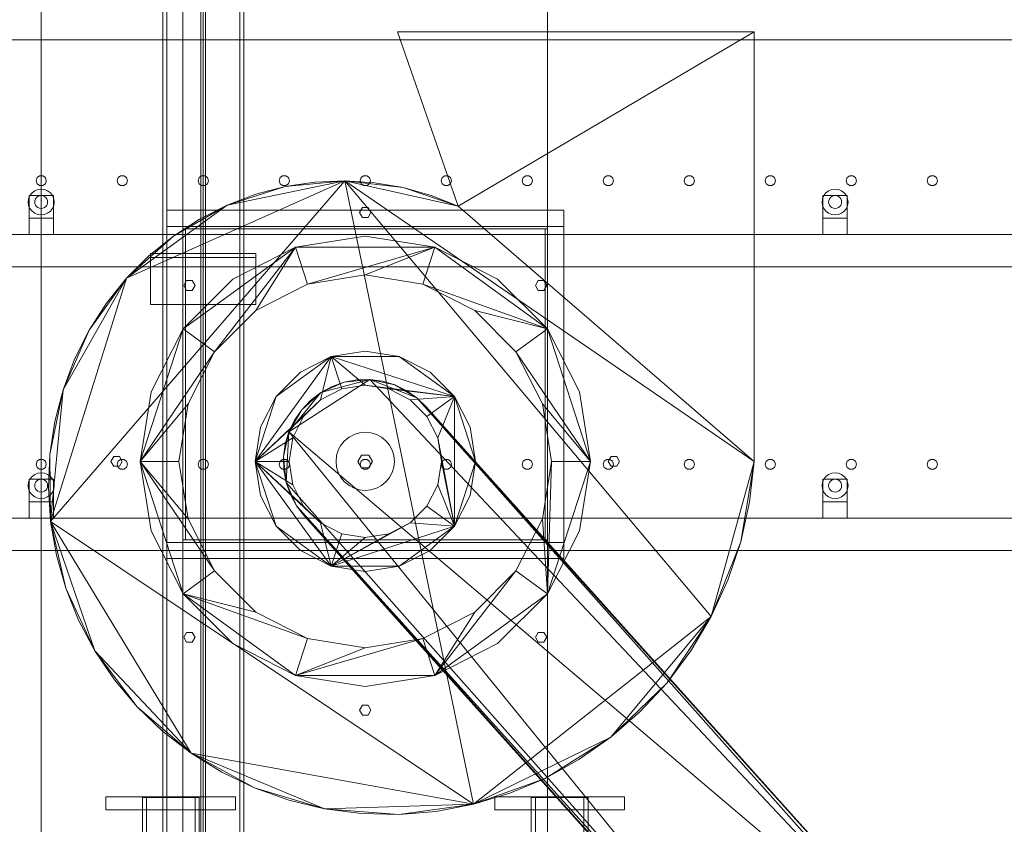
# Model space of a CAD drawing. Header units: millimetres. Extents: x -2233 to 61924, y -68080 to 6847.
# Tile 941 of 1022: x 46235 to 47450, y 662 to 1655. Entities that reach past the tile are written whole.
import ezdxf

# ---------------------------------------------------------------- set-up
doc = ezdxf.new("R2010")
doc.units = ezdxf.units.MM
doc.layers.add('lateral_secador', color=7, linetype='Continuous', lineweight=0)

msp = doc.modelspace()

# ---------------------------------------------------------------- linework, layer by layer
at = {"layer": 'lateral_secador'}
for p, q in [((46261.134, 410), (46261.134, 2925)), ((46261.134, 2925), (46261.134, 0)), ((46411.134, 2925), (46411.134, 20)), ((46416.134, 20), (46416.134, 2925)), ((46436.134, 0), (46436.134, 2925)), ((46436.134, 2925), (46436.134, 1400)), ((46458.134, 2925), (46458.134, 60)), ((46461.134, 0), (46461.134, 2925)), ((46461.134, 1400), (46461.134, 2925)), ((46464.134, 60), (46464.134, 2925)), ((46506.134, 2925), (46506.134, 20)), ((46511.134, 20), (46511.134, 2925)), ((46886.134, 0), (46886.134, 2925)), ((46886.134, 1400), (46886.134, 2925)), ((40811.134, 1630), (60111.134, 1630)), ((47141.134, 1640), (46701.134, 1640)), ((46701.134, 1640), (46775.711, 1424.797)), ((46775.711, 1424.797), (47141.134, 1640)), ((47141.134, 1110), (47141.134, 1640)), ((46255.997, 1460.082), (46254.784, 1456.35)), ((46259.172, 1462.389), (46255.997, 1460.082)), ((46263.096, 1462.389), (46259.172, 1462.389)), ((46266.271, 1460.082), (46263.096, 1462.389)), ((46267.484, 1456.35), (46266.271, 1460.082)), ((46355.997, 1460.082), (46354.784, 1456.35)), ((46359.172, 1462.389), (46355.997, 1460.082)), ((46363.096, 1462.389), (46359.172, 1462.389)), ((46366.271, 1460.082), (46363.096, 1462.389)), ((46367.484, 1456.35), (46366.271, 1460.082)), ((46455.997, 1460.082), (46454.784, 1456.35)), ((46459.172, 1462.389), (46455.997, 1460.082)), ((46463.096, 1462.389), (46459.172, 1462.389)), ((46466.271, 1460.082), (46463.096, 1462.389)), ((46467.484, 1456.35), (46466.271, 1460.082)), ((46555.997, 1460.082), (46554.784, 1456.35)), ((46559.172, 1462.389), (46555.997, 1460.082)), ((46563.096, 1462.389), (46559.172, 1462.389)), ((46566.271, 1460.082), (46563.096, 1462.389)), ((46567.484, 1456.35), (46566.271, 1460.082)), ((46655.997, 1460.082), (46654.784, 1456.35)), ((46659.172, 1462.389), (46655.997, 1460.082)), ((46663.096, 1462.389), (46659.172, 1462.389)), ((46666.271, 1460.082), (46663.096, 1462.389)), ((46667.484, 1456.35), (46666.271, 1460.082)), ((46755.997, 1460.082), (46754.784, 1456.35)), ((46759.172, 1462.389), (46755.997, 1460.082)), ((46763.096, 1462.389), (46759.172, 1462.389)), ((46766.271, 1460.082), (46763.096, 1462.389)), ((46767.484, 1456.35), (46766.271, 1460.082)), ((46855.997, 1460.082), (46854.784, 1456.35)), ((46859.172, 1462.389), (46855.997, 1460.082)), ((46863.096, 1462.389), (46859.172, 1462.389)), ((46866.271, 1460.082), (46863.096, 1462.389)), ((46867.484, 1456.35), (46866.271, 1460.082)), ((46955.997, 1460.082), (46954.784, 1456.35)), ((46959.172, 1462.389), (46955.997, 1460.082)), ((46963.096, 1462.389), (46959.172, 1462.389)), ((46966.271, 1460.082), (46963.096, 1462.389)), ((46967.484, 1456.35), (46966.271, 1460.082)), ((47055.997, 1460.082), (47054.784, 1456.35)), ((47059.172, 1462.389), (47055.997, 1460.082)), ((47063.096, 1462.389), (47059.172, 1462.389)), ((47066.271, 1460.082), (47063.096, 1462.389)), ((47067.484, 1456.35), (47066.271, 1460.082)), ((47155.997, 1460.082), (47154.784, 1456.35)), ((47159.172, 1462.389), (47155.997, 1460.082)), ((47163.096, 1462.389), (47159.172, 1462.389)), ((47166.271, 1460.082), (47163.096, 1462.389)), ((47167.484, 1456.35), (47166.271, 1460.082)), ((47255.997, 1460.082), (47254.784, 1456.35)), ((47259.172, 1462.389), (47255.997, 1460.082)), ((47263.096, 1462.389), (47259.172, 1462.389)), ((47266.271, 1460.082), (47263.096, 1462.389)), ((47267.484, 1456.35), (47266.271, 1460.082)), ((47355.997, 1460.082), (47354.784, 1456.35)), ((47359.172, 1462.389), (47355.997, 1460.082)), ((47363.096, 1462.389), (47359.172, 1462.389)), ((47366.271, 1460.082), (47363.096, 1462.389)), ((47367.484, 1456.35), (47366.271, 1460.082)), ((46254.784, 1456.35), (46255.997, 1452.618)), ((46255.997, 1452.618), (46259.172, 1450.311)), ((46259.172, 1450.311), (46263.096, 1450.311)), ((46263.096, 1450.311), (46266.271, 1452.618)), ((46266.271, 1452.618), (46267.484, 1456.35)), ((46272.764, 1035.68), (46635.916, 1456.166)), ((46354.784, 1456.35), (46355.997, 1452.618)), ((46355.997, 1452.618), (46359.172, 1450.311)), ((46359.172, 1450.311), (46363.096, 1450.311)), ((46363.096, 1450.311), (46366.271, 1452.618)), ((46366.271, 1452.618), (46367.484, 1456.35)), ((46366.602, 1336.003), (46635.916, 1456.166)), ((46454.784, 1456.35), (46455.997, 1452.618)), ((46455.997, 1452.618), (46459.172, 1450.311)), ((46459.172, 1450.311), (46463.096, 1450.311)), ((46463.096, 1450.311), (46466.271, 1452.618)), ((46466.271, 1452.618), (46467.484, 1456.35)), ((46490.673, 1426.139), (46635.916, 1456.166)), ((46490.673, 1426.139), (46562.319, 1449.018)), ((46562.319, 1449.018), (46526.04, 1439.529)), ((46554.784, 1456.35), (46555.997, 1452.618)), ((46555.997, 1452.618), (46559.172, 1450.311)), ((46559.172, 1450.311), (46563.096, 1450.311)), ((46562.319, 1449.018), (46635.916, 1456.166)), ((46599.086, 1454.562), (46562.319, 1449.018)), ((46563.096, 1450.311), (46566.271, 1452.618)), ((46566.271, 1452.618), (46567.484, 1456.35)), ((46635.916, 1456.166), (46599.086, 1454.562)), ((46635.916, 1456.166), (46708.107, 1447.791)), ((46672.391, 1453.878), (46635.916, 1456.166)), ((46635.916, 1456.166), (46775.711, 1424.797)), ((46635.916, 1456.166), (47141.134, 1110)), ((46635.916, 1456.166), (47088.042, 918.439)), ((46635.916, 1456.166), (46794.572, 686.788)), ((46654.784, 1456.35), (46655.997, 1452.618)), ((46655.997, 1452.618), (46659.172, 1450.311)), ((46659.172, 1450.311), (46663.096, 1450.311)), ((46663.096, 1450.311), (46666.271, 1452.618)), ((46666.271, 1452.618), (46667.484, 1456.35)), ((46708.107, 1447.791), (46672.391, 1453.878)), ((46708.107, 1447.791), (46775.711, 1424.797)), ((46742.67, 1438.04), (46708.107, 1447.791)), ((46754.784, 1456.35), (46755.997, 1452.618)), ((46755.997, 1452.618), (46759.172, 1450.311)), ((46759.172, 1450.311), (46763.096, 1450.311)), ((46763.096, 1450.311), (46766.271, 1452.618)), ((46766.271, 1452.618), (46767.484, 1456.35)), ((46854.784, 1456.35), (46855.997, 1452.618)), ((46855.997, 1452.618), (46859.172, 1450.311)), ((46859.172, 1450.311), (46863.096, 1450.311)), ((46863.096, 1450.311), (46866.271, 1452.618)), ((46866.271, 1452.618), (46867.484, 1456.35)), ((46954.784, 1456.35), (46955.997, 1452.618)), ((46955.997, 1452.618), (46959.172, 1450.311)), ((46959.172, 1450.311), (46963.096, 1450.311)), ((46963.096, 1450.311), (46966.271, 1452.618)), ((46966.271, 1452.618), (46967.484, 1456.35)), ((47054.784, 1456.35), (47055.997, 1452.618)), ((47055.997, 1452.618), (47059.172, 1450.311)), ((47059.172, 1450.311), (47063.096, 1450.311)), ((47063.096, 1450.311), (47066.271, 1452.618)), ((47066.271, 1452.618), (47067.484, 1456.35)), ((47154.784, 1456.35), (47155.997, 1452.618)), ((47155.997, 1452.618), (47159.172, 1450.311)), ((47159.172, 1450.311), (47163.096, 1450.311)), ((47163.096, 1450.311), (47166.271, 1452.618)), ((47166.271, 1452.618), (47167.484, 1456.35)), ((47254.784, 1456.35), (47255.997, 1452.618)), ((47255.997, 1452.618), (47259.172, 1450.311)), ((47259.172, 1450.311), (47263.096, 1450.311)), ((47263.096, 1450.311), (47266.271, 1452.618)), ((47266.271, 1452.618), (47267.484, 1456.35)), ((47354.784, 1456.35), (47355.997, 1452.618)), ((47355.997, 1452.618), (47359.172, 1450.311)), ((47359.172, 1450.311), (47363.096, 1450.311)), ((47363.096, 1450.311), (47366.271, 1452.618)), ((47366.271, 1452.618), (47367.484, 1456.35)), ((46245.679, 1434.141), (46245.134, 1430)), ((46247.277, 1438), (46245.679, 1434.141)), ((46246.134, 1438), (46276.134, 1438)), ((46246.134, 1438), (46246.134, 1410)), ((46249.82, 1441.314), (46247.277, 1438)), ((46253.134, 1443.856), (46249.82, 1441.314)), ((46256.993, 1445.455), (46253.134, 1443.856)), ((46255.477, 1435.657), (46254.206, 1434)), ((46257.134, 1436.928), (46255.477, 1435.657)), ((46261.134, 1446), (46256.993, 1445.455)), ((46259.063, 1437.727), (46257.134, 1436.928)), ((46261.134, 1438), (46259.063, 1437.727)), ((46265.275, 1445.455), (46261.134, 1446)), ((46263.204, 1437.727), (46261.134, 1438)), ((46265.134, 1436.928), (46263.204, 1437.727)), ((46266.791, 1435.657), (46265.134, 1436.928)), ((46269.134, 1443.856), (46265.275, 1445.455)), ((46268.062, 1434), (46266.791, 1435.657)), ((46272.448, 1441.314), (46269.134, 1443.856)), ((46274.99, 1438), (46272.448, 1441.314)), ((46276.589, 1434.141), (46274.99, 1438)), ((46276.134, 1410), (46276.134, 1438)), ((46277.134, 1430), (46276.589, 1434.141)), ((46526.04, 1439.529), (46490.673, 1426.139)), ((46775.711, 1424.797), (46742.67, 1438.04)), ((47225.679, 1434.141), (47225.134, 1430)), ((47227.277, 1438), (47225.679, 1434.141)), ((47226.134, 1438), (47256.134, 1438)), ((47226.134, 1438), (47226.134, 1410)), ((47229.82, 1441.314), (47227.277, 1438)), ((47233.134, 1443.856), (47229.82, 1441.314)), ((47236.993, 1445.455), (47233.134, 1443.856)), ((47235.477, 1435.657), (47234.206, 1434)), ((47237.134, 1436.928), (47235.477, 1435.657)), ((47241.134, 1446), (47236.993, 1445.455)), ((47239.063, 1437.727), (47237.134, 1436.928)), ((47241.134, 1438), (47239.063, 1437.727)), ((47245.275, 1445.455), (47241.134, 1446)), ((47243.204, 1437.727), (47241.134, 1438)), ((47245.134, 1436.928), (47243.204, 1437.727)), ((47246.791, 1435.657), (47245.134, 1436.928)), ((47249.134, 1443.856), (47245.275, 1445.455)), ((47248.062, 1434), (47246.791, 1435.657)), ((47252.448, 1441.314), (47249.134, 1443.856)), ((47254.99, 1438), (47252.448, 1441.314)), ((47256.589, 1434.141), (47254.99, 1438)), ((47256.134, 1410), (47256.134, 1438)), ((47257.134, 1430), (47256.589, 1434.141)), ((46245.134, 1430), (46245.679, 1425.859)), ((46245.679, 1425.859), (46247.277, 1422)), ((46247.277, 1422), (46249.82, 1418.686)), ((46253.406, 1432.071), (46253.134, 1430)), ((46253.134, 1430), (46253.406, 1427.929)), ((46254.206, 1434), (46253.406, 1432.071)), ((46253.406, 1427.929), (46254.206, 1426)), ((46254.206, 1426), (46255.477, 1424.343)), ((46255.477, 1424.343), (46257.134, 1423.072)), ((46257.134, 1423.072), (46259.063, 1422.273)), ((46259.063, 1422.273), (46261.134, 1422)), ((46261.134, 1422), (46263.204, 1422.273)), ((46263.204, 1422.273), (46265.134, 1423.072)), ((46265.134, 1423.072), (46266.791, 1424.343)), ((46266.791, 1424.343), (46268.062, 1426)), ((46268.861, 1432.071), (46268.062, 1434)), ((46268.062, 1426), (46268.861, 1427.929)), ((46269.134, 1430), (46268.861, 1432.071)), ((46268.861, 1427.929), (46269.134, 1430)), ((46272.448, 1418.686), (46274.99, 1422)), ((46274.99, 1422), (46276.589, 1425.859)), ((46276.589, 1425.859), (46277.134, 1430)), ((46366.602, 1336.003), (46490.673, 1426.139)), ((46424.354, 1388.051), (46490.673, 1426.139)), ((46490.673, 1426.139), (46456.64, 1408.935)), ((46657.634, 1423.062), (46654.134, 1417)), ((46664.634, 1423.062), (46657.634, 1423.062)), ((46668.134, 1417), (46664.634, 1423.062)), ((46775.711, 1424.797), (47141.134, 1110)), ((47225.134, 1430), (47225.679, 1425.859)), ((47225.679, 1425.859), (47227.277, 1422)), ((47227.277, 1422), (47229.82, 1418.686)), ((47233.406, 1432.071), (47233.134, 1430)), ((47233.134, 1430), (47233.406, 1427.929)), ((47234.206, 1434), (47233.406, 1432.071)), ((47233.406, 1427.929), (47234.206, 1426)), ((47234.206, 1426), (47235.477, 1424.343)), ((47235.477, 1424.343), (47237.134, 1423.072)), ((47237.134, 1423.072), (47239.063, 1422.273)), ((47239.063, 1422.273), (47241.134, 1422)), ((47241.134, 1422), (47243.204, 1422.273)), ((47243.204, 1422.273), (47245.134, 1423.072)), ((47245.134, 1423.072), (47246.791, 1424.343)), ((47246.791, 1424.343), (47248.062, 1426)), ((47248.861, 1432.071), (47248.062, 1434)), ((47248.062, 1426), (47248.861, 1427.929)), ((47249.134, 1430), (47248.861, 1432.071)), ((47248.861, 1427.929), (47249.134, 1430)), ((47252.448, 1418.686), (47254.99, 1422)), ((47254.99, 1422), (47256.589, 1425.859)), ((47256.589, 1425.859), (47257.134, 1430)), ((46246.134, 1410), (46276.134, 1410)), ((46246.134, 1410), (46246.134, 1390)), ((46249.82, 1418.686), (46253.134, 1416.144)), ((46253.134, 1416.144), (46256.993, 1414.545)), ((46256.993, 1414.545), (46261.134, 1414)), ((46261.134, 1414), (46265.275, 1414.545)), ((46265.275, 1414.545), (46269.134, 1416.144)), ((46269.134, 1416.144), (46272.448, 1418.686)), ((46276.134, 1390), (46276.134, 1410)), ((46416.134, 1420), (46906.134, 1420)), ((46416.134, 1420), (46416.134, 1400)), ((46654.134, 1417), (46657.634, 1410.938)), ((46657.634, 1410.938), (46664.634, 1410.938)), ((46664.634, 1410.938), (46668.134, 1417)), ((46906.134, 1400), (46906.134, 1420)), ((47226.134, 1410), (47256.134, 1410)), ((47226.134, 1410), (47226.134, 1390)), ((47229.82, 1418.686), (47233.134, 1416.144)), ((47233.134, 1416.144), (47236.993, 1414.545)), ((47236.993, 1414.545), (47241.134, 1414)), ((47241.134, 1414), (47245.275, 1414.545)), ((47245.275, 1414.545), (47249.134, 1416.144)), ((47249.134, 1416.144), (47252.448, 1418.686)), ((47256.134, 1390), (47256.134, 1410)), ((46416.134, 1400), (46906.134, 1400)), ((46416.134, 1400), (46436.134, 1400)), ((46416.134, 1400), (46416.134, 1010)), ((46456.64, 1408.935), (46424.354, 1388.051)), ((46436.134, 1400), (46461.134, 1400)), ((46436.134, 1400), (46886.134, 1400)), ((46436.134, 1400), (46436.134, 1397)), ((46436.134, 1010), (46436.134, 1400)), ((46461.134, 1400), (46886.134, 1400)), ((46886.134, 1397), (46886.134, 1400)), ((46886.134, 1400), (46906.134, 1400)), ((46886.134, 1400), (46886.134, 1010)), ((46906.134, 1010), (46906.134, 1400)), ((40811.134, 1390), (60111.134, 1390)), ((46246.134, 1390), (46276.134, 1390)), ((46366.602, 1336.003), (46424.354, 1388.051)), ((46424.354, 1388.051), (46394.214, 1363.666)), ((46436.134, 1397), (46886.134, 1397)), ((46436.134, 1397), (46439.134, 1397)), ((46436.134, 1397), (46436.134, 1013)), ((46439.134, 1013), (46439.134, 1397)), ((46661.134, 1388), (46575.227, 1374.394)), ((46747.041, 1374.394), (46661.134, 1388)), ((46883.134, 1397), (46886.134, 1397)), ((46883.134, 1397), (46883.134, 1013)), ((46886.134, 1013), (46886.134, 1397)), ((47226.134, 1390), (47256.134, 1390)), ((46436.227, 1273.404), (46575.227, 1374.394)), ((46475.06, 1245.191), (46575.227, 1374.394)), ((46575.227, 1374.394), (46497.73, 1334.907)), ((46525.943, 1296.074), (46575.227, 1374.394)), ((46575.227, 1374.394), (46747.041, 1374.394)), ((46590.06, 1328.743), (46575.227, 1374.394)), ((46590.06, 1328.743), (46747.041, 1374.394)), ((46661.134, 1340), (46747.041, 1374.394)), ((46732.208, 1328.743), (46747.041, 1374.394)), ((46747.041, 1374.394), (46886.041, 1273.404)), ((46824.538, 1334.907), (46747.041, 1374.394)), ((46394.214, 1363.666), (46366.602, 1336.003)), ((46396.134, 1366.5), (46526.134, 1366.5)), ((46396.134, 1366.5), (46396.134, 1303.5)), ((46396.134, 1366.5), (46396.134, 1361.5)), ((46396.134, 1361.5), (46526.134, 1361.5)), ((46526.134, 1303.5), (46526.134, 1366.5)), ((46526.134, 1361.5), (46526.134, 1366.5)), ((40811.134, 1350), (60111.134, 1350)), ((46590.06, 1328.743), (46661.134, 1340)), ((46661.134, 1340), (46732.208, 1328.743)), ((46272.764, 1035.68), (46366.602, 1336.003)), ((46288.133, 1198.403), (46366.602, 1336.003)), ((46320.36, 1271.933), (46366.602, 1336.003)), ((46366.602, 1336.003), (46341.874, 1305.324)), ((46497.73, 1334.907), (46436.227, 1273.404)), ((46440.552, 1333.144), (46437.052, 1327.082)), ((46437.052, 1327.082), (46440.552, 1321.02)), ((46447.552, 1333.144), (46440.552, 1333.144)), ((46451.052, 1327.082), (46447.552, 1333.144)), ((46447.552, 1321.02), (46451.052, 1327.082)), ((46525.943, 1296.074), (46590.06, 1328.743)), ((46732.208, 1328.743), (46886.041, 1273.404)), ((46732.208, 1328.743), (46796.324, 1296.074)), ((46886.041, 1273.404), (46824.538, 1334.907)), ((46874.716, 1333.144), (46871.216, 1327.082)), ((46871.216, 1327.082), (46874.716, 1321.02)), ((46881.716, 1333.144), (46874.716, 1333.144)), ((46885.216, 1327.082), (46881.716, 1333.144)), ((46881.716, 1321.02), (46885.216, 1327.082)), ((46440.552, 1321.02), (46447.552, 1321.02)), ((46874.716, 1321.02), (46881.716, 1321.02)), ((46341.874, 1305.324), (46320.36, 1271.933)), ((46396.134, 1303.5), (46526.134, 1303.5)), ((46475.06, 1245.191), (46525.943, 1296.074)), ((46796.324, 1296.074), (46886.041, 1273.404)), ((46796.324, 1296.074), (46847.208, 1245.191)), ((46288.133, 1198.403), (46320.36, 1271.933)), ((46320.36, 1271.933), (46302.359, 1236.168)), ((46383.134, 1110), (46436.227, 1273.404)), ((46436.227, 1273.404), (46396.74, 1195.907)), ((46475.06, 1245.191), (46436.227, 1273.404)), ((46847.208, 1245.191), (46886.041, 1273.404)), ((46886.041, 1273.404), (46939.134, 1110)), ((46925.527, 1195.907), (46886.041, 1273.404)), ((46475.06, 1245.191), (46383.134, 1110)), ((46442.391, 1181.074), (46475.06, 1245.191)), ((46661.134, 1246), (46619.108, 1239.344)), ((46703.16, 1239.344), (46661.134, 1246)), ((46847.208, 1245.191), (46939.134, 1110)), ((46847.208, 1245.191), (46879.877, 1181.074)), ((46302.359, 1236.168), (46288.133, 1198.403)), ((46525.134, 1110), (46619.108, 1239.344)), ((46551.108, 1189.939), (46619.108, 1239.344)), ((46619.108, 1239.344), (46581.195, 1220.026)), ((46605.882, 1186.048), (46619.108, 1239.344)), ((46619.108, 1239.344), (46703.16, 1239.344)), ((46619.108, 1239.344), (46771.16, 1189.939)), ((46632.087, 1199.399), (46619.108, 1239.344)), ((46661.134, 1204), (46619.108, 1239.344)), ((46703.16, 1239.344), (46771.16, 1189.939)), ((46741.073, 1220.026), (46703.16, 1239.344)), ((46581.195, 1220.026), (46551.108, 1189.939)), ((46771.16, 1189.939), (46741.073, 1220.026)), ((46566.909, 1146.37), (46666.607, 1210.852)), ((46606.282, 1194.807), (46666.607, 1210.852)), ((46606.282, 1194.807), (46635.174, 1207.607)), ((46635.174, 1207.607), (46620.224, 1202.344)), ((46632.087, 1199.399), (46661.134, 1204)), ((46635.174, 1207.607), (46666.607, 1210.852)), ((46650.762, 1210.466), (46635.174, 1207.607)), ((46666.607, 1210.852), (46650.762, 1210.466)), ((46661.134, 1204), (46771.16, 1189.939)), ((46661.134, 1204), (46690.181, 1199.399)), ((46666.607, 1210.852), (46697.504, 1204.224)), ((46682.316, 1208.754), (46666.607, 1210.852)), ((46666.607, 1210.852), (46724.84, 1188.374)), ((46666.607, 1210.852), (47363.478, 470.91)), ((46697.504, 1204.224), (46682.316, 1208.754)), ((46697.504, 1204.224), (46724.84, 1188.374)), ((46711.795, 1197.375), (46697.504, 1204.224)), ((46271.852, 1118.494), (46288.133, 1198.403)), ((46272.764, 1035.68), (46288.133, 1198.403)), ((46288.133, 1198.403), (46277.904, 1159.036)), ((46396.74, 1195.907), (46383.134, 1110)), ((46566.909, 1146.37), (46606.282, 1194.807)), ((46582.76, 1173.707), (46606.282, 1194.807)), ((46606.282, 1194.807), (46593.691, 1185.183)), ((46605.882, 1186.048), (46632.087, 1199.399)), ((46620.224, 1202.344), (46606.282, 1194.807)), ((46690.181, 1199.399), (46771.16, 1189.939)), ((46690.181, 1199.399), (46716.386, 1186.048)), ((46724.84, 1188.374), (46711.795, 1197.375)), ((46939.134, 1110), (46925.527, 1195.907)), ((46442.391, 1181.074), (46383.134, 1110)), ((46431.134, 1110), (46442.391, 1181.074)), ((46525.134, 1110), (46551.108, 1189.939)), ((46605.882, 1186.048), (46525.134, 1110)), ((46551.108, 1189.939), (46531.79, 1152.026)), ((46593.691, 1185.183), (46582.76, 1173.707)), ((46585.087, 1165.252), (46605.882, 1186.048)), ((46716.386, 1186.048), (46771.16, 1189.939)), ((46716.386, 1186.048), (46737.181, 1165.252)), ((46724.84, 1188.374), (47346.316, 497.443)), ((46736.316, 1177.443), (46724.84, 1188.374)), ((46724.84, 1188.374), (47363.478, 470.91)), ((46737.181, 1165.252), (46771.16, 1189.939)), ((46750.533, 1139.048), (46771.16, 1189.939)), ((46771.16, 1189.939), (46797.134, 1110)), ((46790.478, 1152.026), (46771.16, 1189.939)), ((46771.16, 1189.939), (46771.16, 1030.061)), ((46879.877, 1181.074), (46939.134, 1110)), ((46879.877, 1181.074), (46891.134, 1110)), ((46566.909, 1146.37), (46582.76, 1173.707)), ((46582.76, 1173.707), (46573.759, 1160.662)), ((47346.316, 497.443), (46736.316, 1177.443)), ((46277.904, 1159.036), (46271.852, 1118.494)), ((46585.087, 1165.252), (46525.134, 1110)), ((46573.759, 1160.662), (46566.909, 1146.37)), ((46571.734, 1139.048), (46585.087, 1165.252)), ((46737.181, 1165.252), (46750.533, 1139.048)), ((46531.79, 1152.026), (46525.134, 1110)), ((46560.282, 1115.473), (46566.909, 1146.37)), ((46566.909, 1146.37), (46562.38, 1131.182)), ((46563.527, 1084.04), (46566.909, 1146.37)), ((47220.472, 342.625), (46566.909, 1146.37)), ((46566.909, 1146.37), (47363.478, 470.91)), ((46647.357, 1143.26), (46641.133, 1139.933)), ((46654.111, 1145.308), (46647.357, 1143.26)), ((46661.134, 1146), (46654.111, 1145.308)), ((46668.157, 1145.308), (46661.134, 1146)), ((46674.91, 1143.26), (46668.157, 1145.308)), ((46681.134, 1139.933), (46674.91, 1143.26)), ((46797.134, 1110), (46790.478, 1152.026)), ((46571.734, 1139.048), (46525.134, 1110)), ((46562.38, 1131.182), (46560.282, 1115.473)), ((46567.134, 1110), (46571.734, 1139.048)), ((46635.678, 1135.456), (46631.201, 1130.001)), ((46641.133, 1139.933), (46635.678, 1135.456)), ((46686.59, 1135.456), (46681.134, 1139.933)), ((46691.067, 1130.001), (46686.59, 1135.456)), ((46750.533, 1139.048), (46771.16, 1030.061)), ((46750.533, 1139.048), (46755.134, 1110)), ((46271.852, 1118.494), (46270.109, 1077.222)), ((46272.764, 1035.68), (46271.852, 1118.494)), ((46627.874, 1123.777), (46625.826, 1117.023)), ((46631.201, 1130.001), (46627.874, 1123.777)), ((46694.394, 1123.777), (46691.067, 1130.001)), ((46696.442, 1117.023), (46694.394, 1123.777)), ((46255.997, 1110.082), (46254.784, 1106.35)), ((46254.784, 1106.35), (46255.997, 1102.618)), ((46259.172, 1112.389), (46255.997, 1110.082)), ((46263.096, 1112.389), (46259.172, 1112.389)), ((46266.271, 1110.082), (46263.096, 1112.389)), ((46267.484, 1106.35), (46266.271, 1110.082)), ((46266.271, 1102.618), (46267.484, 1106.35)), ((46350.634, 1116.062), (46347.134, 1110)), ((46347.134, 1110), (46350.634, 1103.938)), ((46357.634, 1116.062), (46350.634, 1116.062)), ((46355.997, 1110.082), (46354.784, 1106.35)), ((46354.784, 1106.35), (46355.997, 1102.618)), ((46359.172, 1112.389), (46355.997, 1110.082)), ((46361.134, 1110), (46357.634, 1116.062)), ((46357.634, 1103.938), (46361.134, 1110)), ((46363.096, 1112.389), (46359.172, 1112.389)), ((46366.271, 1110.082), (46363.096, 1112.389)), ((46367.484, 1106.35), (46366.271, 1110.082)), ((46366.271, 1102.618), (46367.484, 1106.35)), ((46383.134, 1110), (46431.134, 1110)), ((46383.134, 1110), (46442.391, 1038.926)), ((46436.227, 946.596), (46383.134, 1110)), ((46383.134, 1110), (46396.74, 1024.093)), ((46383.134, 1110), (46475.06, 974.809)), ((46442.391, 1038.926), (46431.134, 1110)), ((46455.997, 1110.082), (46454.784, 1106.35)), ((46454.784, 1106.35), (46455.997, 1102.618)), ((46459.172, 1112.389), (46455.997, 1110.082)), ((46463.096, 1112.389), (46459.172, 1112.389)), ((46466.271, 1110.082), (46463.096, 1112.389)), ((46467.484, 1106.35), (46466.271, 1110.082)), ((46466.271, 1102.618), (46467.484, 1106.35)), ((46525.134, 1110), (46567.134, 1110)), ((46525.134, 1110), (46571.734, 1080.952)), ((46551.108, 1030.061), (46525.134, 1110)), ((46525.134, 1110), (46531.79, 1067.974)), ((46525.134, 1110), (46585.087, 1054.748)), ((46619.108, 980.656), (46525.134, 1110)), ((46525.134, 1110), (46605.882, 1033.952)), ((46555.997, 1110.082), (46554.784, 1106.35)), ((46554.784, 1106.35), (46555.997, 1102.618)), ((46559.172, 1112.389), (46555.997, 1110.082)), ((46563.096, 1112.389), (46559.172, 1112.389)), ((46563.527, 1084.04), (46560.282, 1115.473)), ((46560.282, 1115.473), (46560.668, 1099.629)), ((46566.271, 1110.082), (46563.096, 1112.389)), ((46567.484, 1106.35), (46566.271, 1110.082)), ((46566.271, 1102.618), (46567.484, 1106.35)), ((46571.734, 1080.952), (46567.134, 1110)), ((46625.826, 1117.023), (46625.134, 1110)), ((46625.134, 1110), (46625.826, 1102.977)), ((46656.634, 1117.794), (46652.134, 1110)), ((46652.134, 1110), (46656.634, 1102.206)), ((46655.997, 1110.082), (46654.784, 1106.35)), ((46654.784, 1106.35), (46655.997, 1102.618)), ((46659.172, 1112.389), (46655.997, 1110.082)), ((46665.634, 1117.794), (46656.634, 1117.794)), ((46663.096, 1112.389), (46659.172, 1112.389)), ((46666.271, 1110.082), (46663.096, 1112.389)), ((46670.134, 1110), (46665.634, 1117.794)), ((46665.634, 1102.206), (46670.134, 1110)), ((46667.484, 1106.35), (46666.271, 1110.082)), ((46666.271, 1102.618), (46667.484, 1106.35)), ((46697.134, 1110), (46696.442, 1117.023)), ((46696.442, 1102.977), (46697.134, 1110)), ((46755.134, 1110), (46750.533, 1080.952)), ((46755.997, 1110.082), (46754.784, 1106.35)), ((46754.784, 1106.35), (46755.997, 1102.618)), ((46771.16, 1030.061), (46755.134, 1110)), ((46759.172, 1112.389), (46755.997, 1110.082)), ((46763.096, 1112.389), (46759.172, 1112.389)), ((46766.271, 1110.082), (46763.096, 1112.389)), ((46767.484, 1106.35), (46766.271, 1110.082)), ((46766.271, 1102.618), (46767.484, 1106.35)), ((46797.134, 1110), (46771.16, 1030.061)), ((46790.478, 1067.974), (46797.134, 1110)), ((46855.997, 1110.082), (46854.784, 1106.35)), ((46854.784, 1106.35), (46855.997, 1102.618)), ((46859.172, 1112.389), (46855.997, 1110.082)), ((46863.096, 1112.389), (46859.172, 1112.389)), ((46866.271, 1110.082), (46863.096, 1112.389)), ((46867.484, 1106.35), (46866.271, 1110.082)), ((46866.271, 1102.618), (46867.484, 1106.35)), ((46891.134, 1110), (46879.877, 1038.926)), ((46939.134, 1110), (46886.041, 946.596)), ((46886.041, 946.596), (46891.134, 1110)), ((46891.134, 1110), (46939.134, 1110)), ((46925.527, 1024.093), (46939.134, 1110)), ((46955.997, 1110.082), (46954.784, 1106.35)), ((46954.784, 1106.35), (46955.997, 1102.618)), ((46959.172, 1112.389), (46955.997, 1110.082)), ((46963.096, 1112.389), (46959.172, 1112.389)), ((46964.634, 1116.062), (46961.134, 1110)), ((46961.134, 1110), (46964.634, 1103.938)), ((46966.271, 1110.082), (46963.096, 1112.389)), ((46971.634, 1116.062), (46964.634, 1116.062)), ((46967.484, 1106.35), (46966.271, 1110.082)), ((46966.271, 1102.618), (46967.484, 1106.35)), ((46975.134, 1110), (46971.634, 1116.062)), ((46971.634, 1103.938), (46975.134, 1110)), ((47055.997, 1110.082), (47054.784, 1106.35)), ((47054.784, 1106.35), (47055.997, 1102.618)), ((47059.172, 1112.389), (47055.997, 1110.082)), ((47063.096, 1112.389), (47059.172, 1112.389)), ((47066.271, 1110.082), (47063.096, 1112.389)), ((47067.484, 1106.35), (47066.271, 1110.082)), ((47066.271, 1102.618), (47067.484, 1106.35)), ((47141.134, 1110), (47088.042, 918.439)), ((47141.134, 1110), (47124.591, 1010.784)), ((47135.464, 1059.797), (47141.134, 1110)), ((47155.997, 1110.082), (47154.784, 1106.35)), ((47154.784, 1106.35), (47155.997, 1102.618)), ((47159.172, 1112.389), (47155.997, 1110.082)), ((47163.096, 1112.389), (47159.172, 1112.389)), ((47166.271, 1110.082), (47163.096, 1112.389)), ((47167.484, 1106.35), (47166.271, 1110.082)), ((47166.271, 1102.618), (47167.484, 1106.35)), ((47255.997, 1110.082), (47254.784, 1106.35)), ((47254.784, 1106.35), (47255.997, 1102.618)), ((47259.172, 1112.389), (47255.997, 1110.082)), ((47263.096, 1112.389), (47259.172, 1112.389)), ((47266.271, 1110.082), (47263.096, 1112.389)), ((47267.484, 1106.35), (47266.271, 1110.082)), ((47266.271, 1102.618), (47267.484, 1106.35)), ((47355.997, 1110.082), (47354.784, 1106.35)), ((47354.784, 1106.35), (47355.997, 1102.618)), ((47359.172, 1112.389), (47355.997, 1110.082)), ((47363.096, 1112.389), (47359.172, 1112.389)), ((47366.271, 1110.082), (47363.096, 1112.389)), ((47367.484, 1106.35), (47366.271, 1110.082)), ((47366.271, 1102.618), (47367.484, 1106.35)), ((46253.134, 1093.856), (46249.82, 1091.314)), ((46256.993, 1095.455), (46253.134, 1093.856)), ((46255.997, 1102.618), (46259.172, 1100.311)), ((46261.134, 1096), (46256.993, 1095.455)), ((46259.172, 1100.311), (46263.096, 1100.311)), ((46265.275, 1095.455), (46261.134, 1096)), ((46263.096, 1100.311), (46266.271, 1102.618)), ((46269.134, 1093.856), (46265.275, 1095.455)), ((46272.448, 1091.314), (46269.134, 1093.856)), ((46350.634, 1103.938), (46357.634, 1103.938)), ((46355.997, 1102.618), (46359.172, 1100.311)), ((46359.172, 1100.311), (46363.096, 1100.311)), ((46363.096, 1100.311), (46366.271, 1102.618)), ((46455.997, 1102.618), (46459.172, 1100.311)), ((46459.172, 1100.311), (46463.096, 1100.311)), ((46463.096, 1100.311), (46466.271, 1102.618)), ((46555.997, 1102.618), (46559.172, 1100.311)), ((46559.172, 1100.311), (46563.096, 1100.311)), ((46560.668, 1099.629), (46563.527, 1084.04)), ((46563.096, 1100.311), (46566.271, 1102.618)), ((46625.826, 1102.977), (46627.874, 1096.223)), ((46627.874, 1096.223), (46631.201, 1089.999)), ((46655.997, 1102.618), (46659.172, 1100.311)), ((46656.634, 1102.206), (46665.634, 1102.206)), ((46659.172, 1100.311), (46663.096, 1100.311)), ((46663.096, 1100.311), (46666.271, 1102.618)), ((46691.067, 1089.999), (46694.394, 1096.223)), ((46694.394, 1096.223), (46696.442, 1102.977)), ((46755.997, 1102.618), (46759.172, 1100.311)), ((46759.172, 1100.311), (46763.096, 1100.311)), ((46763.096, 1100.311), (46766.271, 1102.618)), ((46855.997, 1102.618), (46859.172, 1100.311)), ((46859.172, 1100.311), (46863.096, 1100.311)), ((46863.096, 1100.311), (46866.271, 1102.618)), ((46955.997, 1102.618), (46959.172, 1100.311)), ((46959.172, 1100.311), (46963.096, 1100.311)), ((46963.096, 1100.311), (46966.271, 1102.618)), ((46964.634, 1103.938), (46971.634, 1103.938)), ((47055.997, 1102.618), (47059.172, 1100.311)), ((47059.172, 1100.311), (47063.096, 1100.311)), ((47063.096, 1100.311), (47066.271, 1102.618)), ((47155.997, 1102.618), (47159.172, 1100.311)), ((47159.172, 1100.311), (47163.096, 1100.311)), ((47163.096, 1100.311), (47166.271, 1102.618)), ((47233.134, 1093.856), (47229.82, 1091.314)), ((47236.993, 1095.455), (47233.134, 1093.856)), ((47241.134, 1096), (47236.993, 1095.455)), ((47245.275, 1095.455), (47241.134, 1096)), ((47249.134, 1093.856), (47245.275, 1095.455)), ((47252.448, 1091.314), (47249.134, 1093.856)), ((47255.997, 1102.618), (47259.172, 1100.311)), ((47259.172, 1100.311), (47263.096, 1100.311)), ((47263.096, 1100.311), (47266.271, 1102.618)), ((47355.997, 1102.618), (47359.172, 1100.311)), ((47359.172, 1100.311), (47363.096, 1100.311)), ((47363.096, 1100.311), (47366.271, 1102.618)), ((46245.679, 1084.141), (46245.134, 1080)), ((46247.277, 1088), (46245.679, 1084.141)), ((46246.134, 1088), (46276.134, 1088)), ((46246.134, 1088), (46246.134, 1060)), ((46249.82, 1091.314), (46247.277, 1088)), ((46253.406, 1082.071), (46253.134, 1080)), ((46254.206, 1084), (46253.406, 1082.071)), ((46255.477, 1085.657), (46254.206, 1084)), ((46257.134, 1086.928), (46255.477, 1085.657)), ((46259.063, 1087.727), (46257.134, 1086.928)), ((46261.134, 1088), (46259.063, 1087.727)), ((46263.204, 1087.727), (46261.134, 1088)), ((46265.134, 1086.928), (46263.204, 1087.727)), ((46266.791, 1085.657), (46265.134, 1086.928)), ((46268.062, 1084), (46266.791, 1085.657)), ((46268.861, 1082.071), (46268.062, 1084)), ((46269.134, 1080), (46268.861, 1082.071)), ((46274.99, 1088), (46272.448, 1091.314)), ((46276.589, 1084.141), (46274.99, 1088)), ((46276.134, 1060), (46276.134, 1088)), ((46277.134, 1080), (46276.589, 1084.141)), ((46576.326, 1055.148), (46563.527, 1084.04)), ((46563.527, 1084.04), (46568.79, 1069.09)), ((47220.472, 342.625), (46563.527, 1084.04)), ((46631.201, 1089.999), (46635.678, 1084.544)), ((46635.678, 1084.544), (46641.133, 1080.067)), ((46681.134, 1080.067), (46686.59, 1084.544)), ((46686.59, 1084.544), (46691.067, 1089.999)), ((47225.679, 1084.141), (47225.134, 1080)), ((47227.277, 1088), (47225.679, 1084.141)), ((47226.134, 1088), (47256.134, 1088)), ((47226.134, 1088), (47226.134, 1060)), ((47229.82, 1091.314), (47227.277, 1088)), ((47233.406, 1082.071), (47233.134, 1080)), ((47234.206, 1084), (47233.406, 1082.071)), ((47235.477, 1085.657), (47234.206, 1084)), ((47237.134, 1086.928), (47235.477, 1085.657)), ((47239.063, 1087.727), (47237.134, 1086.928)), ((47241.134, 1088), (47239.063, 1087.727)), ((47243.204, 1087.727), (47241.134, 1088)), ((47245.134, 1086.928), (47243.204, 1087.727)), ((47246.791, 1085.657), (47245.134, 1086.928)), ((47248.062, 1084), (47246.791, 1085.657)), ((47248.861, 1082.071), (47248.062, 1084)), ((47249.134, 1080), (47248.861, 1082.071)), ((47254.99, 1088), (47252.448, 1091.314)), ((47256.589, 1084.141), (47254.99, 1088)), ((47256.134, 1060), (47256.134, 1088)), ((47257.134, 1080), (47256.589, 1084.141)), ((46245.134, 1080), (46245.679, 1075.859)), ((46245.679, 1075.859), (46247.277, 1072)), ((46247.277, 1072), (46249.82, 1068.686)), ((46253.134, 1080), (46253.406, 1077.929)), ((46253.406, 1077.929), (46254.206, 1076)), ((46254.206, 1076), (46255.477, 1074.343)), ((46255.477, 1074.343), (46257.134, 1073.072)), ((46257.134, 1073.072), (46259.063, 1072.273)), ((46259.063, 1072.273), (46261.134, 1072)), ((46261.134, 1072), (46263.204, 1072.273)), ((46263.204, 1072.273), (46265.134, 1073.072)), ((46265.134, 1073.072), (46266.791, 1074.343)), ((46266.791, 1074.343), (46268.062, 1076)), ((46268.062, 1076), (46268.861, 1077.929)), ((46268.861, 1077.929), (46269.134, 1080)), ((46270.109, 1077.222), (46272.764, 1035.68)), ((46272.448, 1068.686), (46274.99, 1072)), ((46274.99, 1072), (46276.589, 1075.859)), ((46276.589, 1075.859), (46277.134, 1080)), ((46585.087, 1054.748), (46571.734, 1080.952)), ((46641.133, 1080.067), (46647.357, 1076.74)), ((46647.357, 1076.74), (46654.111, 1074.692)), ((46654.111, 1074.692), (46661.134, 1074)), ((46661.134, 1074), (46668.157, 1074.692)), ((46668.157, 1074.692), (46674.91, 1076.74)), ((46674.91, 1076.74), (46681.134, 1080.067)), ((46750.533, 1080.952), (46737.181, 1054.748)), ((46771.16, 1030.061), (46750.533, 1080.952)), ((47225.134, 1080), (47225.679, 1075.859)), ((47225.679, 1075.859), (47227.277, 1072)), ((47227.277, 1072), (47229.82, 1068.686)), ((47233.134, 1080), (47233.406, 1077.929)), ((47233.406, 1077.929), (47234.206, 1076)), ((47234.206, 1076), (47235.477, 1074.343)), ((47235.477, 1074.343), (47237.134, 1073.072)), ((47237.134, 1073.072), (47239.063, 1072.273)), ((47239.063, 1072.273), (47241.134, 1072)), ((47241.134, 1072), (47243.204, 1072.273)), ((47243.204, 1072.273), (47245.134, 1073.072)), ((47245.134, 1073.072), (47246.791, 1074.343)), ((47246.791, 1074.343), (47248.062, 1076)), ((47248.062, 1076), (47248.861, 1077.929)), ((47248.861, 1077.929), (47249.134, 1080)), ((47252.448, 1068.686), (47254.99, 1072)), ((47254.99, 1072), (47256.589, 1075.859)), ((47256.589, 1075.859), (47257.134, 1080)), ((46246.134, 1060), (46276.134, 1060)), ((46246.134, 1060), (46246.134, 1040)), ((46249.82, 1068.686), (46253.134, 1066.144)), ((46253.134, 1066.144), (46256.993, 1064.545)), ((46256.993, 1064.545), (46261.134, 1064)), ((46261.134, 1064), (46265.275, 1064.545)), ((46265.275, 1064.545), (46269.134, 1066.144)), ((46269.134, 1066.144), (46272.448, 1068.686)), ((46276.134, 1040), (46276.134, 1060)), ((46531.79, 1067.974), (46551.108, 1030.061)), ((46568.79, 1069.09), (46576.326, 1055.148)), ((46771.16, 1030.061), (46790.478, 1067.974)), ((47124.591, 1010.784), (47135.464, 1059.797)), ((47226.134, 1060), (47256.134, 1060)), ((47226.134, 1060), (47226.134, 1040)), ((47229.82, 1068.686), (47233.134, 1066.144)), ((47233.134, 1066.144), (47236.993, 1064.545)), ((47236.993, 1064.545), (47241.134, 1064)), ((47241.134, 1064), (47245.275, 1064.545)), ((47245.275, 1064.545), (47249.134, 1066.144)), ((47249.134, 1066.144), (47252.448, 1068.686)), ((47256.134, 1040), (47256.134, 1060)), ((47195.951, 362.557), (46576.326, 1055.148)), ((46576.326, 1055.148), (46585.951, 1042.557)), ((47220.472, 342.625), (46576.326, 1055.148)), ((46605.882, 1033.952), (46585.087, 1054.748)), ((46737.181, 1054.748), (46716.386, 1033.952)), ((46771.16, 1030.061), (46737.181, 1054.748)), ((40811.134, 1040), (60111.134, 1040)), ((46246.134, 1040), (46276.134, 1040)), ((46291.362, 953.675), (46272.764, 1035.68)), ((46272.764, 1035.68), (46279.853, 994.34)), ((46327.329, 876.268), (46272.764, 1035.68)), ((46446.08, 749.72), (46272.764, 1035.68)), ((46794.572, 686.788), (46272.764, 1035.68)), ((46475.06, 974.809), (46442.391, 1038.926)), ((46585.951, 1042.557), (47195.951, 362.557)), ((46619.108, 980.656), (46605.882, 1033.952)), ((46632.087, 1020.601), (46605.882, 1033.952)), ((46619.108, 980.656), (46716.386, 1033.952)), ((46716.386, 1033.952), (46690.181, 1020.601)), ((46771.16, 1030.061), (46716.386, 1033.952)), ((46879.877, 1038.926), (46847.208, 974.809)), ((46886.041, 946.596), (46879.877, 1038.926)), ((47226.134, 1040), (47256.134, 1040)), ((46396.74, 1024.093), (46436.227, 946.596)), ((46619.108, 980.656), (46551.108, 1030.061)), ((46551.108, 1030.061), (46581.195, 999.974)), ((46771.16, 1030.061), (46619.108, 980.656)), ((46771.16, 1030.061), (46703.16, 980.656)), ((46741.073, 999.974), (46771.16, 1030.061)), ((46886.041, 946.596), (46925.527, 1024.093)), ((46416.134, 1010), (46906.134, 1010)), ((46416.134, 1010), (46416.134, 990)), ((46416.134, 1010), (46436.134, 1010)), ((46436.134, 1013), (46886.134, 1013)), ((46436.134, 1013), (46436.134, 1010)), ((46436.134, 1013), (46439.134, 1013)), ((46436.134, 1010), (46461.134, 1010)), ((46436.134, 1010), (46436.134, 0)), ((46436.134, 1010), (46886.134, 1010)), ((46461.134, 0), (46461.134, 1010)), ((46461.134, 1010), (46886.134, 1010)), ((46619.108, 980.656), (46632.087, 1020.601)), ((46619.108, 980.656), (46690.181, 1020.601)), ((46619.108, 980.656), (46661.134, 1016)), ((46661.134, 1016), (46632.087, 1020.601)), ((46690.181, 1020.601), (46661.134, 1016)), ((46883.134, 1013), (46886.134, 1013)), ((46886.134, 1010), (46886.134, 1013)), ((46886.134, 0), (46886.134, 1010)), ((46886.134, 1010), (46906.134, 1010)), ((46906.134, 990), (46906.134, 1010)), ((47124.591, 1010.784), (47088.042, 918.439)), ((47108.704, 963.496), (47124.591, 1010.784)), ((40811.134, 1000), (60111.134, 1000)), ((46581.195, 999.974), (46619.108, 980.656)), ((46703.16, 980.656), (46741.073, 999.974)), ((46279.853, 994.34), (46291.362, 953.675)), ((46416.134, 990), (46906.134, 990)), ((46436.227, 946.596), (46475.06, 974.809)), ((46525.943, 923.926), (46475.06, 974.809)), ((46703.16, 980.656), (46619.108, 980.656)), ((46619.108, 980.656), (46661.134, 974)), ((46661.134, 974), (46703.16, 980.656)), ((46747.041, 845.606), (46847.208, 974.809)), ((46847.208, 974.809), (46796.324, 923.926)), ((46886.041, 946.596), (46847.208, 974.809)), ((47088.042, 918.439), (47108.704, 963.496)), ((46327.329, 876.268), (46291.362, 953.675)), ((46291.362, 953.675), (46307.226, 914.162)), ((46575.227, 845.606), (46436.227, 946.596)), ((46436.227, 946.596), (46497.73, 885.093)), ((46436.227, 946.596), (46525.943, 923.926)), ((46436.227, 946.596), (46590.06, 891.257)), ((46886.041, 946.596), (46747.041, 845.606)), ((46824.538, 885.093), (46886.041, 946.596)), ((46590.06, 891.257), (46525.943, 923.926)), ((46796.324, 923.926), (46732.208, 891.257)), ((46747.041, 845.606), (46796.324, 923.926)), ((46307.226, 914.162), (46327.329, 876.268)), ((47088.042, 918.439), (46794.572, 686.788)), ((47088.042, 918.439), (46964.17, 769.481)), ((47088.042, 918.439), (47033.61, 836.889)), ((47062.898, 876.09), (47088.042, 918.439)), ((46440.552, 898.98), (46437.052, 892.918)), ((46437.052, 892.918), (46440.552, 886.856)), ((46447.552, 898.98), (46440.552, 898.98)), ((46451.052, 892.918), (46447.552, 898.98)), ((46447.552, 886.856), (46451.052, 892.918)), ((46575.227, 845.606), (46590.06, 891.257)), ((46575.227, 845.606), (46732.208, 891.257)), ((46661.134, 880), (46590.06, 891.257)), ((46732.208, 891.257), (46661.134, 880)), ((46747.041, 845.606), (46732.208, 891.257)), ((46874.716, 898.98), (46871.216, 892.918)), ((46871.216, 892.918), (46874.716, 886.856)), ((46881.716, 898.98), (46874.716, 898.98)), ((46885.216, 892.918), (46881.716, 898.98)), ((46881.716, 886.856), (46885.216, 892.918)), ((46379.539, 807.145), (46327.329, 876.268)), ((46327.329, 876.268), (46351.506, 840.449)), ((46446.08, 749.72), (46327.329, 876.268)), ((46440.552, 886.856), (46447.552, 886.856)), ((46497.73, 885.093), (46575.227, 845.606)), ((46575.227, 845.606), (46661.134, 880)), ((46747.041, 845.606), (46824.538, 885.093)), ((46874.716, 886.856), (46881.716, 886.856)), ((47033.61, 836.889), (47062.898, 876.09)), ((46351.506, 840.449), (46379.539, 807.145)), ((46747.041, 845.606), (46575.227, 845.606)), ((46575.227, 845.606), (46661.134, 832)), ((46661.134, 832), (46747.041, 845.606)), ((47033.61, 836.889), (46964.17, 769.481)), ((47000.562, 801.235), (47033.61, 836.889)), ((46446.08, 749.72), (46379.539, 807.145)), ((46379.539, 807.145), (46411.167, 776.772)), ((46657.634, 809.062), (46654.134, 803)), ((46654.134, 803), (46657.634, 796.938)), ((46664.634, 809.062), (46657.634, 809.062)), ((46668.134, 803), (46664.634, 809.062)), ((46664.634, 796.938), (46668.134, 803)), ((46657.634, 796.938), (46664.634, 796.938)), ((46964.17, 769.481), (47000.562, 801.235)), ((46411.167, 776.772), (46446.08, 749.72)), ((46964.17, 769.481), (46794.572, 686.788)), ((46964.17, 769.481), (46883.191, 718.844)), ((46924.887, 741.933), (46964.17, 769.481)), ((46524.321, 706.963), (46446.08, 749.72)), ((46446.08, 749.72), (46483.927, 726.344)), ((46611.021, 681.252), (46446.08, 749.72)), ((46794.572, 686.788), (46446.08, 749.72)), ((46883.191, 718.844), (46924.887, 741.933)), ((46483.927, 726.344), (46524.321, 706.963)), ((46883.191, 718.844), (46794.572, 686.788)), ((46839.581, 700.414), (46883.191, 718.844)), ((46611.021, 681.252), (46524.321, 706.963)), ((46524.321, 706.963), (46566.837, 691.855)), ((46341.134, 696), (46501.134, 696)), ((46341.134, 696), (46341.134, 680)), ((46386.134, 695), (46456.134, 695)), ((46386.134, 695), (46386.134, 215)), ((46386.134, 695), (46391.134, 695)), ((46391.134, 215), (46391.134, 695)), ((46451.134, 695), (46456.134, 695)), ((46451.134, 695), (46451.134, 215)), ((46456.134, 215), (46456.134, 695)), ((46501.134, 680), (46501.134, 696)), ((46794.572, 686.788), (46839.581, 700.414)), ((46821.134, 696), (46981.134, 696)), ((46821.134, 696), (46821.134, 680)), ((46866.134, 695), (46936.134, 695)), ((46866.134, 695), (46866.134, 215)), ((46866.134, 695), (46871.134, 695)), ((46871.134, 215), (46871.134, 695)), ((46931.134, 695), (46936.134, 695)), ((46931.134, 695), (46931.134, 215)), ((46936.134, 215), (46936.134, 695)), ((46981.134, 680), (46981.134, 696)), ((46566.837, 691.855), (46611.021, 681.252)), ((46794.572, 686.788), (46611.021, 681.252)), ((46702.453, 674.246), (46611.021, 681.252)), ((46611.021, 681.252), (46656.392, 675.338)), ((46794.572, 686.788), (46702.453, 674.246)), ((46748.687, 678.055), (46794.572, 686.788)), ((46341.134, 680), (46501.134, 680)), ((46656.392, 675.338), (46702.453, 674.246)), ((46702.453, 674.246), (46748.687, 678.055)), ((46821.134, 680), (46981.134, 680))]:
    msp.add_line(p, q, dxfattribs=at)

doc.saveas('drawing.dxf')
